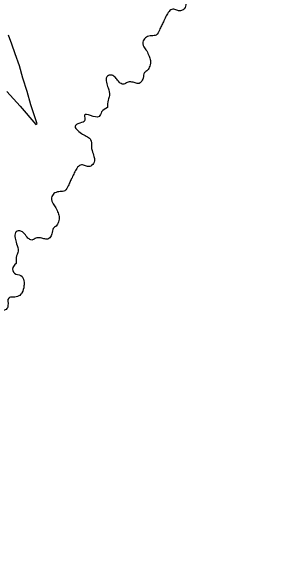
# Model space of a CAD drawing. Extents: x 1377389 to 1380723, y 1168351 to 1170484.
# Drawn here: x 1379091.8 to 1379097.31, y 1170291.26 to 1170302.32 of the extents above; entities that cross this region are included whole.
import ezdxf

# ---------------------------------------------------------------- set-up
doc = ezdxf.new("R2010")
doc.units = 0
doc.layers.add('B_Text', color=7, linetype='Continuous')
doc.layers.add('Default', color=7, linetype='Continuous')

msp = doc.modelspace()

# ---------------------------------------------------------------- linework, layer by layer
at = {"layer": 'B_Text'}
for p, q in [((1379091.81, 1170301.665), (1379091.747, 1170301.841)), ((1379091.881, 1170301.469), (1379091.81, 1170301.665)), ((1379091.967, 1170301.23), (1379091.881, 1170301.469)), ((1379092.032, 1170300.984), (1379091.967, 1170301.23)), ((1379092.119, 1170300.723), (1379092.032, 1170300.984)), ((1379091.713, 1170300.721), (1379091.981, 1170300.431)), ((1379092.189, 1170300.458), (1379092.119, 1170300.723)), ((1379091.981, 1170300.431), (1379092.292, 1170300.066)), ((1379092.316, 1170300.074), (1379092.189, 1170300.458)), ((1379092.292, 1170300.066), (1379092.316, 1170300.074))]:
    msp.add_line(p, q, dxfattribs=at)
at = {"layer": 'Default'}
for points in [[(1379095.142, 1170303.65), (1379095.155, 1170303.558), (1379095.098, 1170303.453), (1379095.077, 1170303.353), (1379095.088, 1170303.249), (1379094.984, 1170303.195), (1379094.891, 1170303.128), (1379094.945, 1170303.05), (1379095.044, 1170302.981), (1379095.142, 1170302.924), (1379095.202, 1170302.865), (1379095.22, 1170302.732), (1379095.239, 1170302.648), (1379095.268, 1170302.528), (1379095.28, 1170302.448), (1379095.226, 1170302.35), (1379095.155, 1170302.327), (1379095.081, 1170302.35), (1379094.999, 1170302.358), (1379094.93, 1170302.293), (1379094.878, 1170302.203), (1379094.833, 1170302.107), (1379094.793, 1170302.031), (1379094.756, 1170301.945), (1379094.689, 1170301.846), (1379094.597, 1170301.831), (1379094.493, 1170301.803), (1379094.429, 1170301.731), (1379094.441, 1170301.609), (1379094.5, 1170301.53), (1379094.546, 1170301.427), (1379094.576, 1170301.338), (1379094.56, 1170301.227), (1379094.514, 1170301.144), (1379094.458, 1170301.096), (1379094.429, 1170300.989), (1379094.387, 1170300.912), (1379094.347, 1170300.883), (1379094.271, 1170300.892), (1379094.184, 1170300.911), (1379094.113, 1170300.902), (1379094.046, 1170300.865), (1379093.973, 1170300.888), (1379093.903, 1170300.966), (1379093.842, 1170301.027), (1379093.775, 1170301.049), (1379093.706, 1170301.013), (1379093.697, 1170300.906), (1379093.731, 1170300.792), (1379093.759, 1170300.64), (1379093.731, 1170300.551), (1379093.72, 1170300.399)], [(1379093.72, 1170300.399), (1379093.601, 1170300.312), (1379093.552, 1170300.222), (1379093.259, 1170300.246), (1379093.268, 1170300.146), (1379093.164, 1170300.089), (1379093.072, 1170300.022), (1379093.126, 1170299.945), (1379093.222, 1170299.871), (1379093.321, 1170299.819), (1379093.383, 1170299.762), (1379093.397, 1170299.629), (1379093.413, 1170299.542), (1379093.449, 1170299.425), (1379093.461, 1170299.341), (1379093.401, 1170299.244), (1379093.335, 1170299.224), (1379093.262, 1170299.247), (1379093.179, 1170299.255), (1379093.109, 1170299.189), (1379093.057, 1170299.097), (1379093.012, 1170299.003), (1379092.975, 1170298.925), (1379092.936, 1170298.841), (1379092.866, 1170298.742), (1379092.778, 1170298.726), (1379092.671, 1170298.698), (1379092.61, 1170298.628), (1379092.621, 1170298.507), (1379092.678, 1170298.423), (1379092.724, 1170298.323), (1379092.757, 1170298.232), (1379092.741, 1170298.123), (1379092.695, 1170298.039), (1379092.638, 1170297.991), (1379092.61, 1170297.885), (1379092.566, 1170297.806), (1379092.527, 1170297.778), (1379092.451, 1170297.786), (1379092.364, 1170297.804), (1379092.291, 1170297.797), (1379092.226, 1170297.761), (1379092.154, 1170297.782), (1379092.082, 1170297.861), (1379092.022, 1170297.921), (1379091.956, 1170297.944), (1379091.888, 1170297.91), (1379091.877, 1170297.799), (1379091.908, 1170297.687), (1379091.937, 1170297.537), (1379091.908, 1170297.446), (1379091.899, 1170297.293)], [(1379091.899, 1170297.293), (1379091.892, 1170297.286), (1379091.833, 1170297.213), (1379091.864, 1170297.098), (1379091.992, 1170297.053), (1379092.053, 1170296.945), (1379092.053, 1170296.845), (1379092.014, 1170296.71), (1379091.953, 1170296.645), (1379091.84, 1170296.621), (1379091.749, 1170296.604), (1379091.735, 1170296.454), (1379091.697, 1170296.377), (1379091.628, 1170296.354), (1379091.531, 1170296.403), (1379091.47, 1170296.428), (1379091.396, 1170296.461), (1379091.308, 1170296.515), (1379091.236, 1170296.505), (1379091.258, 1170296.36), (1379091.264, 1170296.354), (1379091.342, 1170296.246), (1379091.419, 1170296.161), (1379091.458, 1170296.059)]]:
    msp.add_spline(points, degree=3, dxfattribs=at)

# ---------------------------------------------------------------- texts
msp.add_text('PINEY CREEK', height=90.06868, dxfattribs=at).set_placement((1378748.023, 1170200.255))

doc.saveas('drawing.dxf')
